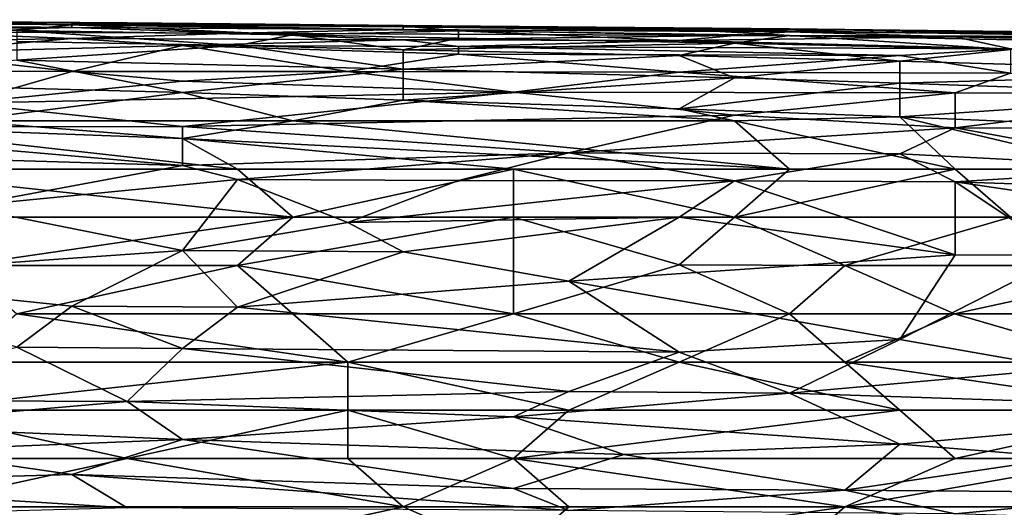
# Model space of a CAD drawing. Extents: x -161 to 11, y -10 to 160.
# Tile 332 of 499: x 0.4569 to 0.5366, y 0.317 to 0.3564. Entities that reach past the tile are written whole.
import ezdxf

# ---------------------------------------------------------------- set-up
doc = ezdxf.new("R2010")
doc.units = 0
doc.header["$MEASUREMENT"] = 0
doc.layers.get('0').update_dxf_attribs({"linetype": 'CONTINUOUS'})

msp = doc.modelspace()

# ---------------------------------------------------------------- linework, layer by layer
for points in [[(0.416373, 0.355921, 0.709769), (0.420844, 0.356233, 0.713675), (0.461083, 0.355795, 0.709769)], [(0.416373, 0.355921, 0.709769), (0.461083, 0.355795, 0.709769), (0.44767, 0.355466, 0.705862)], [(0.461083, 0.356068, 0.713675), (0.420844, 0.356233, 0.713675), (0.438728, 0.356369, 0.717581)], [(0.461083, 0.356068, 0.713675), (0.461083, 0.355795, 0.709769), (0.420844, 0.356233, 0.713675)], [(0.434257, 0.356439, 0.721487), (0.434257, 0.356316, 0.725394), (0.461083, 0.356212, 0.721487)], [(0.461083, 0.356212, 0.721487), (0.438728, 0.356369, 0.717581), (0.434257, 0.356439, 0.721487)], [(0.434257, 0.356316, 0.725394), (0.461083, 0.356022, 0.725394), (0.461083, 0.356212, 0.721487)], [(0.434257, 0.356316, 0.725394), (0.456612, 0.355573, 0.7293), (0.461083, 0.356022, 0.725394)], [(0.465554, 0.356184, 0.717581), (0.438728, 0.356369, 0.717581), (0.461083, 0.356212, 0.721487)], [(0.465554, 0.356184, 0.717581), (0.461083, 0.356068, 0.713675), (0.438728, 0.356369, 0.717581)], [(0.461083, 0.355795, 0.709769), (0.474496, 0.355338, 0.705862), (0.44767, 0.355466, 0.705862)], [(0.461083, 0.356022, 0.725394), (0.456612, 0.355573, 0.7293), (0.478967, 0.355209, 0.7293)], [(0.487909, 0.355906, 0.721487), (0.461083, 0.356212, 0.721487), (0.461083, 0.356022, 0.725394)], [(0.487909, 0.355906, 0.721487), (0.487909, 0.355958, 0.717581), (0.461083, 0.356212, 0.721487)], [(0.487909, 0.355958, 0.717581), (0.465554, 0.356184, 0.717581), (0.461083, 0.356212, 0.721487)], [(0.461083, 0.356068, 0.713675), (0.465554, 0.356184, 0.717581), (0.487909, 0.355958, 0.717581)], [(0.461083, 0.356068, 0.713675), (0.487909, 0.355958, 0.717581), (0.487909, 0.355866, 0.713675)], [(0.487909, 0.355866, 0.713675), (0.487909, 0.355634, 0.709769), (0.461083, 0.356068, 0.713675)], [(0.461083, 0.355795, 0.709769), (0.461083, 0.356068, 0.713675), (0.487909, 0.355634, 0.709769)], [(0.49238, 0.355536, 0.725394), (0.461083, 0.356022, 0.725394), (0.478967, 0.355209, 0.7293)], [(0.487909, 0.355906, 0.721487), (0.461083, 0.356022, 0.725394), (0.49238, 0.355536, 0.725394)], [(0.474496, 0.355338, 0.705862), (0.461083, 0.355795, 0.709769), (0.487909, 0.355634, 0.709769)], [(0.487909, 0.355958, 0.717581), (0.487909, 0.355906, 0.721487), (0.519206, 0.355693, 0.717581)], [(0.487909, 0.355866, 0.713675), (0.487909, 0.355958, 0.717581), (0.519206, 0.355693, 0.717581)], [(0.510264, 0.35566, 0.721487), (0.487909, 0.355906, 0.721487), (0.49238, 0.355536, 0.725394)], [(0.510264, 0.35566, 0.721487), (0.519206, 0.355693, 0.717581), (0.487909, 0.355906, 0.721487)], [(0.523677, 0.355621, 0.713675), (0.487909, 0.355866, 0.713675), (0.519206, 0.355693, 0.717581)], [(0.523677, 0.355621, 0.713675), (0.519206, 0.35546, 0.709769), (0.487909, 0.355866, 0.713675)], [(0.487909, 0.355634, 0.709769), (0.487909, 0.355866, 0.713675), (0.519206, 0.35546, 0.709769)], [(0.519206, 0.355693, 0.717581), (0.510264, 0.35566, 0.721487), (0.550504, 0.355045, 0.721487)], [(0.554975, 0.355223, 0.717581), (0.519206, 0.355693, 0.717581), (0.550504, 0.355045, 0.721487)], [(0.554975, 0.355223, 0.717581), (0.550504, 0.355314, 0.713675), (0.519206, 0.355693, 0.717581)], [(0.550504, 0.355314, 0.713675), (0.523677, 0.355621, 0.713675), (0.519206, 0.355693, 0.717581)], [(0.434257, 0.354421, 0.69805), (0.44767, 0.355466, 0.705862), (0.461083, 0.354918, 0.701956)], [(0.44767, 0.353766, 0.694144), (0.434257, 0.354421, 0.69805), (0.461083, 0.354918, 0.701956)], [(0.44767, 0.355466, 0.705862), (0.474496, 0.355338, 0.705862), (0.461083, 0.354918, 0.701956)], [(0.44767, 0.353766, 0.694144), (0.461083, 0.354918, 0.701956), (0.470025, 0.354341, 0.69805)], [(0.474496, 0.354346, 0.733206), (0.456612, 0.355573, 0.7293), (0.456612, 0.354676, 0.733206)], [(0.456612, 0.355573, 0.7293), (0.474496, 0.354346, 0.733206), (0.478967, 0.355209, 0.7293)], [(0.474496, 0.355338, 0.705862), (0.487909, 0.354816, 0.701956), (0.461083, 0.354918, 0.701956)], [(0.470025, 0.354341, 0.69805), (0.461083, 0.354918, 0.701956), (0.487909, 0.354816, 0.701956)], [(0.514735, 0.355163, 0.705862), (0.474496, 0.355338, 0.705862), (0.487909, 0.355634, 0.709769)], [(0.487909, 0.354816, 0.701956), (0.474496, 0.355338, 0.705862), (0.514735, 0.355163, 0.705862)], [(0.478967, 0.355209, 0.7293), (0.474496, 0.354346, 0.733206), (0.487909, 0.353998, 0.733206)], [(0.49238, 0.354954, 0.7293), (0.49238, 0.355536, 0.725394), (0.478967, 0.355209, 0.7293)], [(0.49238, 0.354954, 0.7293), (0.478967, 0.355209, 0.7293), (0.487909, 0.353998, 0.733206)], [(0.519206, 0.35546, 0.709769), (0.514735, 0.355163, 0.705862), (0.487909, 0.355634, 0.709769)], [(0.514735, 0.355163, 0.705862), (0.510264, 0.354759, 0.701956), (0.487909, 0.354816, 0.701956)], [(0.49238, 0.354954, 0.7293), (0.487909, 0.353998, 0.733206), (0.514735, 0.354551, 0.7293)], [(0.49238, 0.355536, 0.725394), (0.519206, 0.355165, 0.725394), (0.510264, 0.35566, 0.721487)], [(0.519206, 0.355165, 0.725394), (0.49238, 0.355536, 0.725394), (0.514735, 0.354551, 0.7293)], [(0.49238, 0.355536, 0.725394), (0.49238, 0.354954, 0.7293), (0.514735, 0.354551, 0.7293)], [(0.519206, 0.355165, 0.725394), (0.550504, 0.355045, 0.721487), (0.510264, 0.35566, 0.721487)], [(0.510264, 0.354759, 0.701956), (0.514735, 0.355163, 0.705862), (0.532619, 0.355044, 0.705862)], [(0.510264, 0.354759, 0.701956), (0.532619, 0.355044, 0.705862), (0.53709, 0.354085, 0.69805)], [(0.514735, 0.355163, 0.705862), (0.519206, 0.35546, 0.709769), (0.532619, 0.355044, 0.705862)], [(0.519206, 0.355165, 0.725394), (0.514735, 0.354551, 0.7293), (0.53709, 0.354037, 0.7293)], [(0.519206, 0.35546, 0.709769), (0.523677, 0.355621, 0.713675), (0.550504, 0.355179, 0.709769)], [(0.519206, 0.35546, 0.709769), (0.550504, 0.355179, 0.709769), (0.532619, 0.355044, 0.705862)], [(0.541561, 0.354722, 0.725394), (0.519206, 0.355165, 0.725394), (0.53709, 0.354037, 0.7293)], [(0.541561, 0.354722, 0.725394), (0.550504, 0.355045, 0.721487), (0.519206, 0.355165, 0.725394)], [(0.523677, 0.355621, 0.713675), (0.550504, 0.355314, 0.713675), (0.550504, 0.355179, 0.709769)], [(0.532619, 0.355044, 0.705862), (0.550504, 0.355179, 0.709769), (0.554975, 0.354878, 0.705862)], [(0.559446, 0.354438, 0.701956), (0.532619, 0.355044, 0.705862), (0.554975, 0.354878, 0.705862)], [(0.53709, 0.354085, 0.69805), (0.532619, 0.355044, 0.705862), (0.559446, 0.354438, 0.701956)], [(0.470025, 0.354341, 0.69805), (0.461083, 0.352255, 0.686331), (0.44767, 0.353766, 0.694144)], [(0.474496, 0.354346, 0.733206), (0.456612, 0.354676, 0.733206), (0.456612, 0.353173, 0.737112)], [(0.474496, 0.354346, 0.733206), (0.456612, 0.353173, 0.737112), (0.487909, 0.352427, 0.737112)], [(0.461083, 0.352255, 0.686331), (0.470025, 0.354341, 0.69805), (0.483438, 0.352245, 0.686331)], [(0.49238, 0.354259, 0.69805), (0.470025, 0.354341, 0.69805), (0.487909, 0.354816, 0.701956)], [(0.49238, 0.354259, 0.69805), (0.49238, 0.353638, 0.694144), (0.470025, 0.354341, 0.69805)], [(0.483438, 0.352245, 0.686331), (0.470025, 0.354341, 0.69805), (0.49238, 0.353638, 0.694144)], [(0.487909, 0.352427, 0.737112), (0.487909, 0.353998, 0.733206), (0.474496, 0.354346, 0.733206)], [(0.49238, 0.354259, 0.69805), (0.487909, 0.354816, 0.701956), (0.510264, 0.354759, 0.701956)], [(0.514735, 0.354551, 0.7293), (0.487909, 0.353998, 0.733206), (0.510264, 0.353534, 0.733206)], [(0.53709, 0.354085, 0.69805), (0.49238, 0.354259, 0.69805), (0.510264, 0.354759, 0.701956)], [(0.49238, 0.353638, 0.694144), (0.49238, 0.354259, 0.69805), (0.528148, 0.35355, 0.694144)], [(0.528148, 0.35355, 0.694144), (0.49238, 0.354259, 0.69805), (0.53709, 0.354085, 0.69805)], [(0.528148, 0.35307, 0.733206), (0.514735, 0.354551, 0.7293), (0.510264, 0.353534, 0.733206)], [(0.514735, 0.354551, 0.7293), (0.528148, 0.35307, 0.733206), (0.53709, 0.354037, 0.7293)], [(0.528148, 0.35355, 0.694144), (0.53709, 0.354085, 0.69805), (0.53709, 0.352119, 0.686331)], [(0.429786, 0.352265, 0.686331), (0.44767, 0.353766, 0.694144), (0.461083, 0.352255, 0.686331)], [(0.510264, 0.352198, 0.686331), (0.483438, 0.352245, 0.686331), (0.49238, 0.353638, 0.694144)], [(0.487909, 0.353998, 0.733206), (0.487909, 0.352427, 0.737112), (0.510264, 0.353534, 0.733206)], [(0.510264, 0.353534, 0.733206), (0.487909, 0.352427, 0.737112), (0.514735, 0.351735, 0.737112)], [(0.510264, 0.352198, 0.686331), (0.49238, 0.353638, 0.694144), (0.528148, 0.35355, 0.694144)], [(0.53709, 0.352119, 0.686331), (0.510264, 0.352198, 0.686331), (0.528148, 0.35355, 0.694144)], [(0.510264, 0.353534, 0.733206), (0.514735, 0.351735, 0.737112), (0.528148, 0.35307, 0.733206)], [(0.528148, 0.35307, 0.733206), (0.559446, 0.352185, 0.733206), (0.53709, 0.354037, 0.7293)], [(0.456612, 0.353173, 0.737112), (0.438728, 0.351383, 0.741019), (0.470025, 0.350541, 0.741019)], [(0.487909, 0.352427, 0.737112), (0.456612, 0.353173, 0.737112), (0.470025, 0.350541, 0.741019)], [(0.514735, 0.351735, 0.737112), (0.528148, 0.351302, 0.737112), (0.528148, 0.35307, 0.733206)], [(0.559446, 0.352185, 0.733206), (0.528148, 0.35307, 0.733206), (0.528148, 0.351302, 0.737112)], [(0.461083, 0.352255, 0.686331), (0.452141, 0.349683, 0.674612), (0.429786, 0.352265, 0.686331)], [(0.452141, 0.349683, 0.674612), (0.461083, 0.352255, 0.686331), (0.470025, 0.351453, 0.682425)], [(0.483438, 0.352245, 0.686331), (0.470025, 0.351453, 0.682425), (0.461083, 0.352255, 0.686331)], [(0.470025, 0.350541, 0.741019), (0.487909, 0.349929, 0.741019), (0.487909, 0.352427, 0.737112)], [(0.470025, 0.351453, 0.682425), (0.483438, 0.352245, 0.686331), (0.496851, 0.350573, 0.678519)], [(0.510264, 0.352198, 0.686331), (0.496851, 0.350573, 0.678519), (0.483438, 0.352245, 0.686331)], [(0.487909, 0.352427, 0.737112), (0.487909, 0.349929, 0.741019), (0.514735, 0.351735, 0.737112)], [(0.487909, 0.349929, 0.741019), (0.510264, 0.349232, 0.741019), (0.514735, 0.351735, 0.737112)], [(0.496851, 0.350573, 0.678519), (0.510264, 0.352198, 0.686331), (0.532619, 0.350516, 0.678519)], [(0.53709, 0.352119, 0.686331), (0.532619, 0.350516, 0.678519), (0.510264, 0.352198, 0.686331)], [(0.514735, 0.351735, 0.737112), (0.510264, 0.349232, 0.741019), (0.528148, 0.351302, 0.737112)], [(0.528148, 0.351302, 0.737112), (0.554975, 0.350373, 0.737112), (0.559446, 0.352185, 0.733206)], [(0.532619, 0.350516, 0.678519), (0.53709, 0.352119, 0.686331), (0.554975, 0.350448, 0.678519)], [(0.452141, 0.348255, 0.744253), (0.470025, 0.350541, 0.741019), (0.438728, 0.351383, 0.741019)], [(0.496851, 0.350573, 0.678519), (0.452141, 0.349683, 0.674612), (0.470025, 0.351453, 0.682425)], [(0.528148, 0.348566, 0.741019), (0.528148, 0.351302, 0.737112), (0.510264, 0.349232, 0.741019)], [(0.528148, 0.351302, 0.737112), (0.528148, 0.348566, 0.741019), (0.554975, 0.350373, 0.737112)], [(0.470025, 0.347781, 0.6668), (0.452141, 0.349683, 0.674612), (0.496851, 0.350573, 0.678519)], [(0.452141, 0.348255, 0.744253), (0.478967, 0.348255, 0.74329), (0.470025, 0.350541, 0.741019)], [(0.470025, 0.347781, 0.6668), (0.496851, 0.350573, 0.678519), (0.514735, 0.348707, 0.670706)], [(0.487909, 0.349929, 0.741019), (0.470025, 0.350541, 0.741019), (0.478967, 0.348255, 0.74329)], [(0.514735, 0.348707, 0.670706), (0.496851, 0.350573, 0.678519), (0.532619, 0.350516, 0.678519)], [(0.514735, 0.348707, 0.670706), (0.532619, 0.350516, 0.678519), (0.532619, 0.347681, 0.6668)], [(0.554975, 0.350373, 0.737112), (0.528148, 0.348566, 0.741019), (0.541561, 0.348007, 0.741019)], [(0.554975, 0.350448, 0.678519), (0.532619, 0.347681, 0.6668), (0.532619, 0.350516, 0.678519)], [(0.554975, 0.350448, 0.678519), (0.554975, 0.347625, 0.6668), (0.532619, 0.347681, 0.6668)], [(0.470025, 0.347781, 0.6668), (0.434257, 0.347734, 0.6668), (0.452141, 0.349683, 0.674612)], [(0.478967, 0.348255, 0.74329), (0.514735, 0.348255, 0.741936), (0.487909, 0.349929, 0.741019)], [(0.510264, 0.349232, 0.741019), (0.487909, 0.349929, 0.741019), (0.514735, 0.348255, 0.741936)], [(0.501322, 0.345648, 0.658987), (0.470025, 0.347781, 0.6668), (0.514735, 0.348707, 0.670706)], [(0.532619, 0.347681, 0.6668), (0.501322, 0.345648, 0.658987), (0.514735, 0.348707, 0.670706)], [(0.514735, 0.348255, 0.741936), (0.528148, 0.348566, 0.741019), (0.510264, 0.349232, 0.741019)], [(0.532619, 0.344349, 0.744628), (0.528148, 0.348566, 0.741019), (0.514735, 0.348255, 0.741936)], [(0.546033, 0.344349, 0.744065), (0.541561, 0.348007, 0.741019), (0.528148, 0.348566, 0.741019)], [(0.546033, 0.344349, 0.744065), (0.528148, 0.348566, 0.741019), (0.532619, 0.344349, 0.744628)], [(0.434257, 0.347734, 0.6668), (0.470025, 0.347781, 0.6668), (0.470025, 0.344631, 0.655081)], [(0.470025, 0.344631, 0.655081), (0.434257, 0.345685, 0.658987), (0.434257, 0.347734, 0.6668)], [(0.452141, 0.348255, 0.744253), (0.443199, 0.347827, 0.744925), (0.470025, 0.346816, 0.744925)], [(0.443199, 0.347827, 0.744925), (0.443199, 0.344349, 0.747382), (0.474496, 0.344349, 0.746552)], [(0.470025, 0.346816, 0.744925), (0.443199, 0.347827, 0.744925), (0.474496, 0.344349, 0.746552)], [(0.478967, 0.348255, 0.74329), (0.452141, 0.348255, 0.744253), (0.470025, 0.346816, 0.744925)], [(0.478967, 0.348255, 0.74329), (0.470025, 0.346816, 0.744925), (0.519206, 0.344349, 0.745149)], [(0.470025, 0.344631, 0.655081), (0.470025, 0.347781, 0.6668), (0.501322, 0.345648, 0.658987)], [(0.519206, 0.344349, 0.745149), (0.514735, 0.348255, 0.741936), (0.478967, 0.348255, 0.74329)], [(0.532619, 0.344349, 0.744628), (0.514735, 0.348255, 0.741936), (0.519206, 0.344349, 0.745149)], [(0.501322, 0.345648, 0.658987), (0.532619, 0.347681, 0.6668), (0.528148, 0.345583, 0.658987)], [(0.528148, 0.345583, 0.658987), (0.532619, 0.347681, 0.6668), (0.550504, 0.34443, 0.655081)], [(0.532619, 0.347681, 0.6668), (0.554975, 0.347625, 0.6668), (0.550504, 0.34443, 0.655081)], [(0.496851, 0.344349, 0.745863), (0.519206, 0.344349, 0.745149), (0.470025, 0.346816, 0.744925)], [(0.474496, 0.344349, 0.746552), (0.496851, 0.344349, 0.745863), (0.470025, 0.346816, 0.744925)], [(0.452141, 0.341314, 0.643362), (0.434257, 0.345685, 0.658987), (0.470025, 0.344631, 0.655081)], [(0.501322, 0.345648, 0.658987), (0.474496, 0.343502, 0.651175), (0.470025, 0.344631, 0.655081)], [(0.49238, 0.343433, 0.651175), (0.474496, 0.343502, 0.651175), (0.501322, 0.345648, 0.658987)], [(0.49238, 0.343433, 0.651175), (0.501322, 0.345648, 0.658987), (0.514735, 0.343383, 0.651175)], [(0.528148, 0.345583, 0.658987), (0.514735, 0.343383, 0.651175), (0.501322, 0.345648, 0.658987)], [(0.514735, 0.343383, 0.651175), (0.528148, 0.345583, 0.658987), (0.532619, 0.343323, 0.651175)], [(0.532619, 0.343323, 0.651175), (0.528148, 0.345583, 0.658987), (0.550504, 0.34443, 0.655081)], [(0.452141, 0.341314, 0.643362), (0.470025, 0.344631, 0.655081), (0.474496, 0.343502, 0.651175)], [(0.44767, 0.340443, 0.749096), (0.478967, 0.340443, 0.748445), (0.443199, 0.344349, 0.747382)], [(0.478967, 0.340443, 0.748445), (0.474496, 0.344349, 0.746552), (0.443199, 0.344349, 0.747382)], [(0.474496, 0.344349, 0.746552), (0.478967, 0.340443, 0.748445), (0.496851, 0.344349, 0.745863)], [(0.496851, 0.340443, 0.747971), (0.496851, 0.344349, 0.745863), (0.478967, 0.340443, 0.748445)], [(0.514735, 0.340443, 0.747398), (0.519206, 0.344349, 0.745149), (0.496851, 0.344349, 0.745863)], [(0.496851, 0.344349, 0.745863), (0.496851, 0.340443, 0.747971), (0.514735, 0.340443, 0.747398)], [(0.53709, 0.340443, 0.746597), (0.532619, 0.344349, 0.744628), (0.514735, 0.340443, 0.747398)], [(0.532619, 0.344349, 0.744628), (0.519206, 0.344349, 0.745149), (0.514735, 0.340443, 0.747398)], [(0.532619, 0.343323, 0.651175), (0.550504, 0.34443, 0.655081), (0.568388, 0.34209, 0.647269)], [(0.53709, 0.340443, 0.746597), (0.546033, 0.344349, 0.744065), (0.532619, 0.344349, 0.744628)], [(0.474496, 0.343502, 0.651175), (0.470025, 0.337746, 0.631644), (0.452141, 0.341314, 0.643362)], [(0.474496, 0.343502, 0.651175), (0.483438, 0.340013, 0.639456), (0.470025, 0.337746, 0.631644)], [(0.49238, 0.343433, 0.651175), (0.483438, 0.340013, 0.639456), (0.474496, 0.343502, 0.651175)], [(0.483438, 0.340013, 0.639456), (0.49238, 0.343433, 0.651175), (0.514735, 0.343383, 0.651175)], [(0.483438, 0.340013, 0.639456), (0.514735, 0.343383, 0.651175), (0.510264, 0.340443, 0.641267)], [(0.510264, 0.340443, 0.641267), (0.514735, 0.343383, 0.651175), (0.532619, 0.337413, 0.631644)], [(0.514735, 0.343383, 0.651175), (0.532619, 0.343323, 0.651175), (0.532619, 0.337413, 0.631644)], [(0.541561, 0.33738, 0.631644), (0.532619, 0.343323, 0.651175), (0.572859, 0.337371, 0.631644)], [(0.532619, 0.337413, 0.631644), (0.532619, 0.343323, 0.651175), (0.541561, 0.33738, 0.631644)], [(0.568388, 0.34209, 0.647269), (0.572859, 0.337371, 0.631644), (0.532619, 0.343323, 0.651175)], [(0.438728, 0.335578, 0.623831), (0.452141, 0.341314, 0.643362), (0.470025, 0.337746, 0.631644)], [(0.44767, 0.340443, 0.749096), (0.452141, 0.336537, 0.750147), (0.478967, 0.340443, 0.748445)], [(0.474496, 0.336537, 0.749744), (0.478967, 0.340443, 0.748445), (0.452141, 0.336537, 0.750147)], [(0.470025, 0.337746, 0.631644), (0.483438, 0.340013, 0.639456), (0.487909, 0.337634, 0.631644)], [(0.496851, 0.33263, 0.749825), (0.496851, 0.340443, 0.747971), (0.474496, 0.336537, 0.749744)], [(0.496851, 0.340443, 0.747971), (0.478967, 0.340443, 0.748445), (0.474496, 0.336537, 0.749744)], [(0.510264, 0.340443, 0.641267), (0.487909, 0.337634, 0.631644), (0.483438, 0.340013, 0.639456)], [(0.487909, 0.337634, 0.631644), (0.510264, 0.340443, 0.641267), (0.501322, 0.335268, 0.623831)], [(0.496851, 0.340443, 0.747971), (0.510264, 0.336606, 0.748831), (0.514735, 0.340443, 0.747398)], [(0.510264, 0.336606, 0.748831), (0.496851, 0.340443, 0.747971), (0.496851, 0.33263, 0.749825)], [(0.501322, 0.335268, 0.623831), (0.510264, 0.340443, 0.641267), (0.532619, 0.337413, 0.631644)], [(0.510264, 0.336606, 0.748831), (0.523677, 0.336537, 0.74847), (0.514735, 0.340443, 0.747398)], [(0.523677, 0.336537, 0.74847), (0.53709, 0.340443, 0.746597), (0.514735, 0.340443, 0.747398)], [(0.53709, 0.340443, 0.746597), (0.523677, 0.336537, 0.74847), (0.550504, 0.336537, 0.747452)], [(0.438728, 0.335578, 0.623831), (0.470025, 0.337746, 0.631644), (0.461083, 0.333246, 0.616019)], [(0.470025, 0.337746, 0.631644), (0.474496, 0.333158, 0.616019), (0.461083, 0.333246, 0.616019)], [(0.470025, 0.337746, 0.631644), (0.487909, 0.337634, 0.631644), (0.474496, 0.333158, 0.616019)], [(0.474496, 0.333158, 0.616019), (0.487909, 0.337634, 0.631644), (0.501322, 0.335268, 0.623831)], [(0.501322, 0.335268, 0.623831), (0.532619, 0.337413, 0.631644), (0.528148, 0.330539, 0.608206)], [(0.532619, 0.337413, 0.631644), (0.541561, 0.33738, 0.631644), (0.528148, 0.330539, 0.608206)], [(0.528148, 0.330539, 0.608206), (0.541561, 0.33738, 0.631644), (0.541561, 0.32821, 0.600394)], [(0.456612, 0.33263, 0.750642), (0.474496, 0.336537, 0.749744), (0.452141, 0.336537, 0.750147)], [(0.456612, 0.33263, 0.750642), (0.478967, 0.33263, 0.750249), (0.474496, 0.336537, 0.749744)], [(0.474496, 0.336537, 0.749744), (0.478967, 0.33263, 0.750249), (0.496851, 0.33263, 0.749825)], [(0.519206, 0.33263, 0.749252), (0.510264, 0.336606, 0.748831), (0.496851, 0.33263, 0.749825)], [(0.519206, 0.33263, 0.749252), (0.523677, 0.336537, 0.74847), (0.510264, 0.336606, 0.748831)], [(0.53255, 0.33263, 0.748831), (0.523677, 0.336537, 0.74847), (0.519206, 0.33263, 0.749252)], [(0.550504, 0.336537, 0.747452), (0.523677, 0.336537, 0.74847), (0.53255, 0.33263, 0.748831)], [(0.550504, 0.33263, 0.748235), (0.550504, 0.336537, 0.747452), (0.53255, 0.33263, 0.748831)], [(0.438728, 0.335578, 0.623831), (0.461083, 0.333246, 0.616019), (0.456612, 0.329914, 0.6043)], [(0.474496, 0.333158, 0.616019), (0.501322, 0.335268, 0.623831), (0.510264, 0.329534, 0.6043)], [(0.528148, 0.330539, 0.608206), (0.510264, 0.329534, 0.6043), (0.501322, 0.335268, 0.623831)], [(0.483438, 0.328724, 0.750268), (0.456612, 0.33263, 0.750642), (0.452141, 0.328724, 0.75073)], [(0.456612, 0.329914, 0.6043), (0.461083, 0.333246, 0.616019), (0.470025, 0.329823, 0.6043)], [(0.483438, 0.328724, 0.750268), (0.478967, 0.33263, 0.750249), (0.456612, 0.33263, 0.750642)], [(0.461083, 0.333246, 0.616019), (0.474496, 0.333158, 0.616019), (0.470025, 0.329823, 0.6043)], [(0.510264, 0.329534, 0.6043), (0.470025, 0.329823, 0.6043), (0.474496, 0.333158, 0.616019)], [(0.483438, 0.328724, 0.750268), (0.496851, 0.33263, 0.749825), (0.478967, 0.33263, 0.750249)], [(0.496851, 0.33263, 0.749825), (0.483438, 0.328724, 0.750268), (0.510264, 0.328724, 0.749648)], [(0.496851, 0.33263, 0.749825), (0.510264, 0.328724, 0.749648), (0.519206, 0.33263, 0.749252)], [(0.510264, 0.328724, 0.749648), (0.523677, 0.328724, 0.749287), (0.519206, 0.33263, 0.749252)], [(0.519206, 0.33263, 0.749252), (0.523677, 0.328724, 0.749287), (0.53255, 0.33263, 0.748831)], [(0.546033, 0.328724, 0.748634), (0.53255, 0.33263, 0.748831), (0.523677, 0.328724, 0.749287)], [(0.53255, 0.33263, 0.748831), (0.546033, 0.328724, 0.748634), (0.550504, 0.33263, 0.748235)], [(0.510264, 0.329534, 0.6043), (0.528148, 0.330539, 0.608206), (0.519206, 0.326207, 0.592581)], [(0.519206, 0.326207, 0.592581), (0.528148, 0.330539, 0.608206), (0.541561, 0.32821, 0.600394)], [(0.438728, 0.325643, 0.588675), (0.456612, 0.329914, 0.6043), (0.465554, 0.325526, 0.588675)], [(0.470025, 0.329823, 0.6043), (0.465554, 0.325526, 0.588675), (0.456612, 0.329914, 0.6043)], [(0.465554, 0.325526, 0.588675), (0.470025, 0.329823, 0.6043), (0.501322, 0.326326, 0.592581)], [(0.470025, 0.329823, 0.6043), (0.510264, 0.329534, 0.6043), (0.501322, 0.326326, 0.592581)], [(0.501322, 0.326326, 0.592581), (0.510264, 0.329534, 0.6043), (0.519206, 0.326207, 0.592581)], [(0.483438, 0.324818, 0.749923), (0.483438, 0.328724, 0.750268), (0.44767, 0.324818, 0.750358)], [(0.483438, 0.328724, 0.750268), (0.452141, 0.328724, 0.75073), (0.44767, 0.324818, 0.750358)], [(0.510264, 0.328724, 0.749648), (0.483438, 0.328724, 0.750268), (0.501322, 0.324818, 0.749573)], [(0.501322, 0.324818, 0.749573), (0.483438, 0.328724, 0.750268), (0.483438, 0.324818, 0.749923)], [(0.501322, 0.324818, 0.749573), (0.528148, 0.324818, 0.748941), (0.510264, 0.328724, 0.749648)], [(0.528148, 0.324818, 0.748941), (0.523677, 0.328724, 0.749287), (0.510264, 0.328724, 0.749648)], [(0.550504, 0.324818, 0.748208), (0.546033, 0.328724, 0.748634), (0.523677, 0.328724, 0.749287)], [(0.528148, 0.324818, 0.748941), (0.550504, 0.324818, 0.748208), (0.523677, 0.328724, 0.749287)], [(0.559446, 0.324877, 0.588675), (0.519206, 0.326207, 0.592581), (0.541561, 0.32821, 0.600394)], [(0.501322, 0.326326, 0.592581), (0.496851, 0.324283, 0.584769), (0.465554, 0.325526, 0.588675)], [(0.519206, 0.326207, 0.592581), (0.496851, 0.324283, 0.584769), (0.501322, 0.326326, 0.592581)], [(0.496851, 0.324283, 0.584769), (0.519206, 0.326207, 0.592581), (0.528148, 0.322086, 0.576956)], [(0.559446, 0.324877, 0.588675), (0.528148, 0.322086, 0.576956), (0.519206, 0.326207, 0.592581)], [(0.443199, 0.323576, 0.580862), (0.438728, 0.325643, 0.588675), (0.465554, 0.325526, 0.588675)], [(0.443199, 0.323576, 0.580862), (0.465554, 0.325526, 0.588675), (0.470025, 0.322446, 0.576956)], [(0.496851, 0.324283, 0.584769), (0.470025, 0.322446, 0.576956), (0.465554, 0.325526, 0.588675)], [(0.438728, 0.320912, 0.74966), (0.465554, 0.320912, 0.749371), (0.44767, 0.324818, 0.750358)], [(0.483438, 0.324818, 0.749923), (0.44767, 0.324818, 0.750358), (0.465554, 0.320912, 0.749371)], [(0.465554, 0.320912, 0.749371), (0.483438, 0.320912, 0.749144), (0.483438, 0.324818, 0.749923)], [(0.483438, 0.324818, 0.749923), (0.496851, 0.320912, 0.748944), (0.501322, 0.324818, 0.749573)], [(0.483438, 0.324818, 0.749923), (0.483438, 0.320912, 0.749144), (0.496851, 0.320912, 0.748944)], [(0.528148, 0.324818, 0.748941), (0.501322, 0.324818, 0.749573), (0.496851, 0.320912, 0.748944)], [(0.496851, 0.320912, 0.748944), (0.532619, 0.320912, 0.748146), (0.528148, 0.324818, 0.748941)], [(0.541561, 0.320987, 0.57305), (0.528148, 0.322086, 0.576956), (0.559446, 0.324877, 0.588675)], [(0.532619, 0.320912, 0.748146), (0.550504, 0.324818, 0.748208), (0.528148, 0.324818, 0.748941)], [(0.546033, 0.320912, 0.747712), (0.550504, 0.324818, 0.748208), (0.532619, 0.320912, 0.748146)], [(0.470025, 0.322446, 0.576956), (0.496851, 0.324283, 0.584769), (0.505793, 0.321243, 0.57305)], [(0.505793, 0.321243, 0.57305), (0.496851, 0.324283, 0.584769), (0.528148, 0.322086, 0.576956)], [(0.470025, 0.322446, 0.576956), (0.44767, 0.32156, 0.57305), (0.443199, 0.323576, 0.580862)], [(0.470025, 0.322446, 0.576956), (0.461083, 0.319623, 0.565237), (0.44767, 0.32156, 0.57305)], [(0.496851, 0.318494, 0.561331), (0.461083, 0.319623, 0.565237), (0.470025, 0.322446, 0.576956)], [(0.470025, 0.322446, 0.576956), (0.505793, 0.321243, 0.57305), (0.496851, 0.318494, 0.561331)], [(0.434257, 0.31885, 0.561331), (0.44767, 0.32156, 0.57305), (0.461083, 0.319623, 0.565237)], [(0.505793, 0.321243, 0.57305), (0.528148, 0.322086, 0.576956), (0.523677, 0.318354, 0.561331)], [(0.541561, 0.320987, 0.57305), (0.523677, 0.318354, 0.561331), (0.528148, 0.322086, 0.576956)], [(0.44767, 0.317005, 0.748266), (0.465554, 0.320912, 0.749371), (0.438728, 0.320912, 0.74966)], [(0.465554, 0.320912, 0.749371), (0.44767, 0.317005, 0.748266), (0.487909, 0.317005, 0.74787)], [(0.465554, 0.320912, 0.749371), (0.487909, 0.317005, 0.74787), (0.483438, 0.320912, 0.749144)], [(0.483438, 0.320912, 0.749144), (0.487909, 0.317005, 0.74787), (0.496851, 0.320912, 0.748944)], [(0.501322, 0.317005, 0.747703), (0.496851, 0.320912, 0.748944), (0.487909, 0.317005, 0.74787)], [(0.496851, 0.318494, 0.561331), (0.505793, 0.321243, 0.57305), (0.523677, 0.318354, 0.561331)], [(0.532619, 0.320912, 0.748146), (0.496851, 0.320912, 0.748944), (0.523677, 0.317005, 0.747296)], [(0.496851, 0.320912, 0.748944), (0.501322, 0.317005, 0.747703), (0.523677, 0.317005, 0.747296)], [(0.523677, 0.318354, 0.561331), (0.541561, 0.320987, 0.57305), (0.550504, 0.318135, 0.561331)], [(0.546033, 0.320912, 0.747712), (0.523677, 0.317005, 0.747296), (0.559446, 0.317005, 0.746293)], [(0.523677, 0.317005, 0.747296), (0.546033, 0.320912, 0.747712), (0.532619, 0.320912, 0.748146)], [(0.461083, 0.319623, 0.565237), (0.465554, 0.316919, 0.553519), (0.434257, 0.31885, 0.561331)], [(0.496851, 0.318494, 0.561331), (0.501322, 0.31669, 0.553519), (0.461083, 0.319623, 0.565237)], [(0.465554, 0.316919, 0.553519), (0.461083, 0.319623, 0.565237), (0.501322, 0.31669, 0.553519)], [(0.438728, 0.316184, 0.549612), (0.434257, 0.31885, 0.561331), (0.465554, 0.316919, 0.553519)], [(0.523677, 0.318354, 0.561331), (0.501322, 0.31669, 0.553519), (0.496851, 0.318494, 0.561331)], [(0.501322, 0.31669, 0.553519), (0.523677, 0.318354, 0.561331), (0.532619, 0.316437, 0.553519)], [(0.550504, 0.318135, 0.561331), (0.532619, 0.316437, 0.553519), (0.523677, 0.318354, 0.561331)], [(0.532619, 0.316437, 0.553519), (0.550504, 0.318135, 0.561331), (0.568388, 0.315261, 0.549612)], [(0.443199, 0.313099, 0.74654), (0.470025, 0.313099, 0.746362), (0.44767, 0.317005, 0.748266)], [(0.487909, 0.317005, 0.74787), (0.44767, 0.317005, 0.748266), (0.470025, 0.313099, 0.746362)], [(0.496851, 0.313099, 0.746144), (0.487909, 0.317005, 0.74787), (0.470025, 0.313099, 0.746362)], [(0.496851, 0.313099, 0.746144), (0.501322, 0.317005, 0.747703), (0.487909, 0.317005, 0.74787)], [(0.519206, 0.313099, 0.745867), (0.523677, 0.317005, 0.747296), (0.496851, 0.313099, 0.746144)], [(0.523677, 0.317005, 0.747296), (0.501322, 0.317005, 0.747703), (0.496851, 0.313099, 0.746144)], [(0.519206, 0.313099, 0.745867), (0.550504, 0.313099, 0.745193), (0.523677, 0.317005, 0.747296)], [(0.559446, 0.317005, 0.746293), (0.523677, 0.317005, 0.747296), (0.550504, 0.313099, 0.745193)]]:
    msp.add_3dface(points)

doc.saveas('drawing.dxf')
